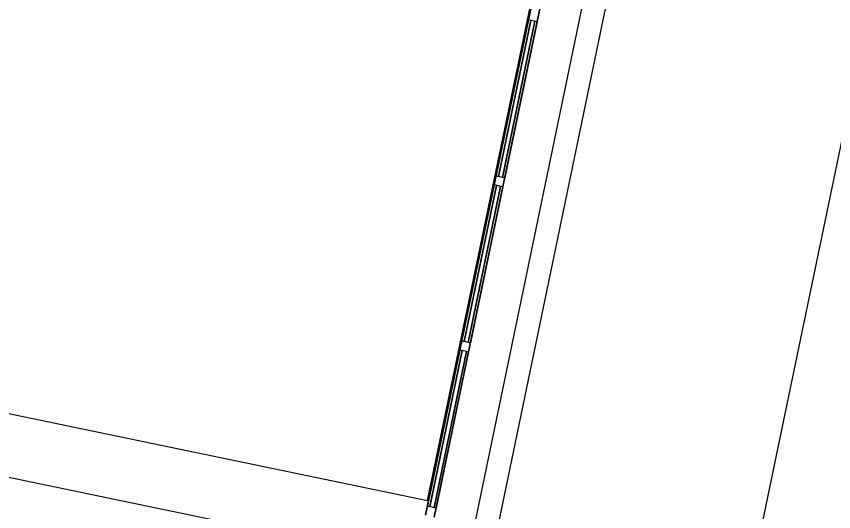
# Model space of a CAD drawing. Extents: x 81065 to 81486, y 452384 to 452681.
# Drawn here: x 81122.07 to 81127.46, y 452541.13 to 452544.39 of the extents above; entities that cross this region are included whole.
import ezdxf

# ---------------------------------------------------------------- set-up
doc = ezdxf.new("R2010")
doc.units = 0
doc.layers.add('B-BH-VH-KANTOPSLUITING-GV', color=7, linetype='Continuous')

msp = doc.modelspace()

# ---------------------------------------------------------------- linework, layer by layer
at = {"layer": 'B-BH-VH-KANTOPSLUITING-GV'}
for p, q in [((81132.8401, 452569.2593), (81123.8386, 452525.8939)), ((81122.2553, 452526.6302), (81131.0942, 452569.2132)), ((81123.1371, 452531.6334), (81130.9161, 452569.0924)), ((81124.7671, 452541.1034), (81125.6831, 452545.5094)), ((81125.6831, 452545.5094), (81124.7671, 452541.1034)), ((81124.7811, 452541.2004), (81125.6741, 452545.4964)), ((81124.8251, 452541.0914), (81125.7401, 452545.4974)), ((81125.7401, 452545.4974), (81124.8251, 452541.0914)), ((81125.2311, 452543.3364), (81125.4451, 452544.3644)), ((81125.4451, 452544.3644), (81125.2311, 452543.3364)), ((81125.2311, 452543.3364), (81125.4451, 452544.3644)), ((81125.4451, 452544.3644), (81125.2311, 452543.3364)), ((81125.2311, 452543.3364), (81125.4451, 452544.3644)), ((81125.4451, 452544.3644), (81125.2311, 452543.3364)), ((81125.2311, 452543.3364), (81125.4451, 452544.3644)), ((81125.4451, 452544.3644), (81125.2311, 452543.3364)), ((81125.2311, 452543.3364), (81125.4451, 452544.3644)), ((81125.4451, 452544.3644), (81125.2311, 452543.3364)), ((81125.2311, 452543.3364), (81125.4451, 452544.3644)), ((81125.4451, 452544.3644), (81125.2311, 452543.3364)), ((81125.2311, 452543.3364), (81125.4451, 452544.3644)), ((81125.4451, 452544.3644), (81125.2311, 452543.3364)), ((81125.2311, 452543.3364), (81125.4451, 452544.3644)), ((81125.4451, 452544.3644), (81125.2311, 452543.3364)), ((81125.4601, 452544.3604), (81125.2471, 452543.3324)), ((81125.2471, 452543.3324), (81125.4601, 452544.3604)), ((81125.2471, 452543.3324), (81125.4601, 452544.3604)), ((81125.4601, 452544.3604), (81125.2471, 452543.3324)), ((81125.2471, 452543.3324), (81125.4601, 452544.3604)), ((81125.4601, 452544.3604), (81125.2471, 452543.3324)), ((81125.4601, 452544.3604), (81125.2471, 452543.3324)), ((81125.2471, 452543.3324), (81125.4601, 452544.3604)), ((81125.2471, 452543.3324), (81125.4601, 452544.3604)), ((81125.4601, 452544.3604), (81125.2471, 452543.3324)), ((81125.2471, 452543.3324), (81125.4601, 452544.3604)), ((81125.4601, 452544.3604), (81125.2471, 452543.3324)), ((81125.2471, 452543.3324), (81125.4601, 452544.3604)), ((81125.4601, 452544.3604), (81125.2471, 452543.3324)), ((81125.2471, 452543.3324), (81125.4601, 452544.3604)), ((81125.4601, 452544.3604), (81125.2471, 452543.3324)), ((81125.4881, 452544.3554), (81125.2741, 452543.3274)), ((81125.2741, 452543.3274), (81125.4881, 452544.3554)), ((81125.2741, 452543.3274), (81125.4881, 452544.3554)), ((81125.4881, 452544.3554), (81125.2741, 452543.3274)), ((81125.2741, 452543.3274), (81125.4881, 452544.3554)), ((81125.4881, 452544.3554), (81125.2741, 452543.3274)), ((81125.4881, 452544.3554), (81125.2741, 452543.3274)), ((81125.2741, 452543.3274), (81125.4881, 452544.3554)), ((81125.2741, 452543.3274), (81125.4881, 452544.3554)), ((81125.4881, 452544.3554), (81125.2741, 452543.3274)), ((81125.2741, 452543.3274), (81125.4881, 452544.3554)), ((81125.4881, 452544.3554), (81125.2741, 452543.3274)), ((81125.2741, 452543.3274), (81125.4881, 452544.3554)), ((81125.4881, 452544.3554), (81125.2741, 452543.3274)), ((81125.2741, 452543.3274), (81125.4881, 452544.3554)), ((81125.4881, 452544.3554), (81125.2741, 452543.3274)), ((81125.2891, 452543.3244), (81125.5021, 452544.3524)), ((81125.5021, 452544.3524), (81125.2891, 452543.3244)), ((81125.2891, 452543.3244), (81125.5021, 452544.3524)), ((81125.5021, 452544.3524), (81125.2891, 452543.3244)), ((81125.2891, 452543.3244), (81125.5021, 452544.3524)), ((81125.5021, 452544.3524), (81125.2891, 452543.3244)), ((81125.2891, 452543.3244), (81125.5021, 452544.3524)), ((81125.5021, 452544.3524), (81125.2891, 452543.3244)), ((81125.2891, 452543.3244), (81125.5021, 452544.3524)), ((81125.5021, 452544.3524), (81125.2891, 452543.3244)), ((81125.2891, 452543.3244), (81125.5021, 452544.3524)), ((81125.5021, 452544.3524), (81125.2891, 452543.3244)), ((81125.2891, 452543.3244), (81125.5021, 452544.3524)), ((81125.5021, 452544.3524), (81125.2891, 452543.3244)), ((81125.2891, 452543.3244), (81125.5021, 452544.3524)), ((81125.5021, 452544.3524), (81125.2891, 452543.3244)), ((81125.5021, 452544.3524), (81125.4451, 452544.3644)), ((81125.5021, 452544.3524), (81125.4451, 452544.3644)), ((81125.5021, 452544.3524), (81125.4451, 452544.3644)), ((81125.5021, 452544.3524), (81125.4451, 452544.3644)), ((81125.5021, 452544.3524), (81125.4451, 452544.3644)), ((81125.5021, 452544.3524), (81125.4451, 452544.3644)), ((81125.5021, 452544.3524), (81125.4451, 452544.3644)), ((81125.5021, 452544.3524), (81125.4451, 452544.3644)), ((81125.5021, 452544.3524), (81125.4451, 452544.3644)), ((81125.5021, 452544.3524), (81125.4451, 452544.3644)), ((81125.5021, 452544.3524), (81125.4451, 452544.3644)), ((81125.5021, 452544.3524), (81125.4451, 452544.3644)), ((81125.5021, 452544.3524), (81125.4451, 452544.3644)), ((81125.5021, 452544.3524), (81125.4451, 452544.3644)), ((81125.5021, 452544.3524), (81125.4451, 452544.3644)), ((81125.5021, 452544.3524), (81125.4451, 452544.3644)), ((81125.4881, 452544.3554), (81125.4601, 452544.3604)), ((81125.4881, 452544.3554), (81125.4601, 452544.3604)), ((81125.4881, 452544.3554), (81125.4601, 452544.3604)), ((81125.4881, 452544.3554), (81125.4601, 452544.3604)), ((81125.4881, 452544.3554), (81125.4601, 452544.3604)), ((81125.4881, 452544.3554), (81125.4601, 452544.3604)), ((81125.4881, 452544.3554), (81125.4601, 452544.3604)), ((81125.4881, 452544.3554), (81125.4601, 452544.3604)), ((81125.4881, 452544.3554), (81125.4601, 452544.3604)), ((81125.4881, 452544.3554), (81125.4601, 452544.3604)), ((81125.4881, 452544.3554), (81125.4601, 452544.3604)), ((81125.4881, 452544.3554), (81125.4601, 452544.3604)), ((81125.4881, 452544.3554), (81125.4601, 452544.3604)), ((81125.4881, 452544.3554), (81125.4601, 452544.3604)), ((81125.4881, 452544.3554), (81125.4601, 452544.3604)), ((81125.4881, 452544.3554), (81125.4601, 452544.3604)), ((81125.2891, 452543.3244), (81125.2311, 452543.3364)), ((81125.2891, 452543.3244), (81125.2311, 452543.3364)), ((81125.2891, 452543.3244), (81125.2311, 452543.3364)), ((81125.2891, 452543.3244), (81125.2311, 452543.3364)), ((81125.2891, 452543.3244), (81125.2311, 452543.3364)), ((81125.2891, 452543.3244), (81125.2311, 452543.3364)), ((81125.2891, 452543.3244), (81125.2311, 452543.3364)), ((81125.2891, 452543.3244), (81125.2311, 452543.3364)), ((81125.2891, 452543.3244), (81125.2311, 452543.3364)), ((81125.2891, 452543.3244), (81125.2311, 452543.3364)), ((81125.2891, 452543.3244), (81125.2311, 452543.3364)), ((81125.2891, 452543.3244), (81125.2311, 452543.3364)), ((81125.2891, 452543.3244), (81125.2311, 452543.3364)), ((81125.2891, 452543.3244), (81125.2311, 452543.3364)), ((81125.2891, 452543.3244), (81125.2311, 452543.3364)), ((81125.2891, 452543.3244), (81125.2311, 452543.3364)), ((81125.2741, 452543.3274), (81125.2471, 452543.3324)), ((81125.2741, 452543.3274), (81125.2471, 452543.3324)), ((81125.2741, 452543.3274), (81125.2471, 452543.3324)), ((81125.2741, 452543.3274), (81125.2471, 452543.3324)), ((81125.2741, 452543.3274), (81125.2471, 452543.3324)), ((81125.2741, 452543.3274), (81125.2471, 452543.3324)), ((81125.2741, 452543.3274), (81125.2471, 452543.3324)), ((81125.2741, 452543.3274), (81125.2471, 452543.3324)), ((81125.2741, 452543.3274), (81125.2471, 452543.3324)), ((81125.2741, 452543.3274), (81125.2471, 452543.3324)), ((81125.2741, 452543.3274), (81125.2471, 452543.3324)), ((81125.2741, 452543.3274), (81125.2471, 452543.3324)), ((81125.2741, 452543.3274), (81125.2471, 452543.3324)), ((81125.2741, 452543.3274), (81125.2471, 452543.3324)), ((81125.2741, 452543.3274), (81125.2471, 452543.3324)), ((81125.2741, 452543.3274), (81125.2471, 452543.3324)), ((81125.0051, 452542.2494), (81125.2191, 452543.2774)), ((81125.2191, 452543.2774), (81125.0051, 452542.2494)), ((81125.0051, 452542.2494), (81125.2191, 452543.2774)), ((81125.2191, 452543.2774), (81125.0051, 452542.2494)), ((81125.0051, 452542.2494), (81125.2191, 452543.2774)), ((81125.2191, 452543.2774), (81125.0051, 452542.2494)), ((81125.0051, 452542.2494), (81125.2191, 452543.2774)), ((81125.2191, 452543.2774), (81125.0051, 452542.2494)), ((81125.0051, 452542.2494), (81125.2191, 452543.2774)), ((81125.2191, 452543.2774), (81125.0051, 452542.2494)), ((81125.0051, 452542.2494), (81125.2191, 452543.2774)), ((81125.2191, 452543.2774), (81125.0051, 452542.2494)), ((81125.0051, 452542.2494), (81125.2191, 452543.2774)), ((81125.2191, 452543.2774), (81125.0051, 452542.2494)), ((81125.0051, 452542.2494), (81125.2191, 452543.2774)), ((81125.2191, 452543.2774), (81125.0051, 452542.2494)), ((81125.0211, 452542.2464), (81125.2351, 452543.2744)), ((81125.2351, 452543.2744), (81125.0211, 452542.2464)), ((81125.0211, 452542.2464), (81125.2351, 452543.2744)), ((81125.2351, 452543.2744), (81125.0211, 452542.2464)), ((81125.0211, 452542.2464), (81125.2351, 452543.2744)), ((81125.2351, 452543.2744), (81125.0211, 452542.2464)), ((81125.2351, 452543.2744), (81125.0211, 452542.2464)), ((81125.0211, 452542.2464), (81125.2351, 452543.2744)), ((81125.0211, 452542.2464), (81125.2351, 452543.2744)), ((81125.2351, 452543.2744), (81125.0211, 452542.2464)), ((81125.0211, 452542.2464), (81125.2351, 452543.2744)), ((81125.2351, 452543.2744), (81125.0211, 452542.2464)), ((81125.0211, 452542.2464), (81125.2351, 452543.2744)), ((81125.2351, 452543.2744), (81125.0211, 452542.2464)), ((81125.0211, 452542.2464), (81125.2351, 452543.2744)), ((81125.2351, 452543.2744), (81125.0211, 452542.2464)), ((81125.2771, 452543.2654), (81125.2191, 452543.2774)), ((81125.2771, 452543.2654), (81125.2191, 452543.2774)), ((81125.2771, 452543.2654), (81125.2191, 452543.2774)), ((81125.2771, 452543.2654), (81125.2191, 452543.2774)), ((81125.2771, 452543.2654), (81125.2191, 452543.2774)), ((81125.2771, 452543.2654), (81125.2191, 452543.2774)), ((81125.2771, 452543.2654), (81125.2191, 452543.2774)), ((81125.2771, 452543.2654), (81125.2191, 452543.2774)), ((81125.2771, 452543.2654), (81125.2191, 452543.2774)), ((81125.2771, 452543.2654), (81125.2191, 452543.2774)), ((81125.2771, 452543.2654), (81125.2191, 452543.2774)), ((81125.2771, 452543.2654), (81125.2191, 452543.2774)), ((81125.2771, 452543.2654), (81125.2191, 452543.2774)), ((81125.2771, 452543.2654), (81125.2191, 452543.2774)), ((81125.2771, 452543.2654), (81125.2191, 452543.2774)), ((81125.2771, 452543.2654), (81125.2191, 452543.2774)), ((81125.2621, 452543.2684), (81125.2351, 452543.2744)), ((81125.2621, 452543.2684), (81125.2351, 452543.2744)), ((81125.2621, 452543.2684), (81125.2351, 452543.2744)), ((81125.2621, 452543.2684), (81125.2351, 452543.2744)), ((81125.2621, 452543.2684), (81125.2351, 452543.2744)), ((81125.2621, 452543.2684), (81125.2351, 452543.2744)), ((81125.2621, 452543.2684), (81125.2351, 452543.2744)), ((81125.2621, 452543.2684), (81125.2351, 452543.2744)), ((81125.2621, 452543.2684), (81125.2351, 452543.2744)), ((81125.2621, 452543.2684), (81125.2351, 452543.2744)), ((81125.2621, 452543.2684), (81125.2351, 452543.2744)), ((81125.2621, 452543.2684), (81125.2351, 452543.2744)), ((81125.2621, 452543.2684), (81125.2351, 452543.2744)), ((81125.2621, 452543.2684), (81125.2351, 452543.2744)), ((81125.2621, 452543.2684), (81125.2351, 452543.2744)), ((81125.2621, 452543.2684), (81125.2351, 452543.2744)), ((81125.0481, 452542.2404), (81125.2621, 452543.2684)), ((81125.2621, 452543.2684), (81125.0481, 452542.2404)), ((81125.0481, 452542.2404), (81125.2621, 452543.2684)), ((81125.2621, 452543.2684), (81125.0481, 452542.2404)), ((81125.0481, 452542.2404), (81125.2621, 452543.2684)), ((81125.2621, 452543.2684), (81125.0481, 452542.2404)), ((81125.2621, 452543.2684), (81125.0481, 452542.2404)), ((81125.0481, 452542.2404), (81125.2621, 452543.2684)), ((81125.0481, 452542.2404), (81125.2621, 452543.2684)), ((81125.2621, 452543.2684), (81125.0481, 452542.2404)), ((81125.0481, 452542.2404), (81125.2621, 452543.2684)), ((81125.2621, 452543.2684), (81125.0481, 452542.2404)), ((81125.0481, 452542.2404), (81125.2621, 452543.2684)), ((81125.2621, 452543.2684), (81125.0481, 452542.2404)), ((81125.0481, 452542.2404), (81125.2621, 452543.2684)), ((81125.2621, 452543.2684), (81125.0481, 452542.2404)), ((81125.0631, 452542.2374), (81125.2771, 452543.2654)), ((81125.2771, 452543.2654), (81125.0631, 452542.2374)), ((81125.0631, 452542.2374), (81125.2771, 452543.2654)), ((81125.2771, 452543.2654), (81125.0631, 452542.2374)), ((81125.0631, 452542.2374), (81125.2771, 452543.2654)), ((81125.2771, 452543.2654), (81125.0631, 452542.2374)), ((81125.0631, 452542.2374), (81125.2771, 452543.2654)), ((81125.2771, 452543.2654), (81125.0631, 452542.2374)), ((81125.0631, 452542.2374), (81125.2771, 452543.2654)), ((81125.2771, 452543.2654), (81125.0631, 452542.2374)), ((81125.0631, 452542.2374), (81125.2771, 452543.2654)), ((81125.2771, 452543.2654), (81125.0631, 452542.2374)), ((81125.0631, 452542.2374), (81125.2771, 452543.2654)), ((81125.2771, 452543.2654), (81125.0631, 452542.2374)), ((81125.0631, 452542.2374), (81125.2771, 452543.2654)), ((81125.2771, 452543.2654), (81125.0631, 452542.2374)), ((81115.9691, 452543.0304), (81124.7811, 452541.2004)), ((81124.6981, 452540.7964), (81115.8861, 452542.6264)), ((81125.0631, 452542.2374), (81125.0051, 452542.2494)), ((81125.0631, 452542.2374), (81125.0051, 452542.2494)), ((81125.0631, 452542.2374), (81125.0051, 452542.2494)), ((81125.0631, 452542.2374), (81125.0051, 452542.2494)), ((81125.0631, 452542.2374), (81125.0051, 452542.2494)), ((81125.0631, 452542.2374), (81125.0051, 452542.2494)), ((81125.0631, 452542.2374), (81125.0051, 452542.2494)), ((81125.0631, 452542.2374), (81125.0051, 452542.2494)), ((81125.0631, 452542.2374), (81125.0051, 452542.2494)), ((81125.0631, 452542.2374), (81125.0051, 452542.2494)), ((81125.0631, 452542.2374), (81125.0051, 452542.2494)), ((81125.0631, 452542.2374), (81125.0051, 452542.2494)), ((81125.0631, 452542.2374), (81125.0051, 452542.2494)), ((81125.0631, 452542.2374), (81125.0051, 452542.2494)), ((81125.0631, 452542.2374), (81125.0051, 452542.2494)), ((81125.0631, 452542.2374), (81125.0051, 452542.2494)), ((81125.0481, 452542.2404), (81125.0211, 452542.2464)), ((81125.0481, 452542.2404), (81125.0211, 452542.2464)), ((81125.0481, 452542.2404), (81125.0211, 452542.2464)), ((81125.0481, 452542.2404), (81125.0211, 452542.2464)), ((81125.0481, 452542.2404), (81125.0211, 452542.2464)), ((81125.0481, 452542.2404), (81125.0211, 452542.2464)), ((81125.0481, 452542.2404), (81125.0211, 452542.2464)), ((81125.0481, 452542.2404), (81125.0211, 452542.2464)), ((81125.0481, 452542.2404), (81125.0211, 452542.2464)), ((81125.0481, 452542.2404), (81125.0211, 452542.2464)), ((81125.0481, 452542.2404), (81125.0211, 452542.2464)), ((81125.0481, 452542.2404), (81125.0211, 452542.2464)), ((81125.0481, 452542.2404), (81125.0211, 452542.2464)), ((81125.0481, 452542.2404), (81125.0211, 452542.2464)), ((81125.0481, 452542.2404), (81125.0211, 452542.2464)), ((81125.0481, 452542.2404), (81125.0211, 452542.2464)), ((81124.7801, 452541.1624), (81124.9931, 452542.1904)), ((81124.9931, 452542.1904), (81124.7801, 452541.1624)), ((81124.7801, 452541.1624), (81124.9931, 452542.1904)), ((81124.9931, 452542.1904), (81124.7801, 452541.1624)), ((81124.7801, 452541.1624), (81124.9931, 452542.1904)), ((81124.9931, 452542.1904), (81124.7801, 452541.1624)), ((81124.7801, 452541.1624), (81124.9931, 452542.1904)), ((81124.9931, 452542.1904), (81124.7801, 452541.1624)), ((81124.7801, 452541.1624), (81124.9931, 452542.1904)), ((81124.9931, 452542.1904), (81124.7801, 452541.1624)), ((81124.7801, 452541.1624), (81124.9931, 452542.1904)), ((81124.9931, 452542.1904), (81124.7801, 452541.1624)), ((81124.7801, 452541.1624), (81124.9931, 452542.1904)), ((81124.9931, 452542.1904), (81124.7801, 452541.1624)), ((81124.7801, 452541.1624), (81124.9931, 452542.1904)), ((81124.9931, 452542.1904), (81124.7801, 452541.1624)), ((81124.7951, 452541.1594), (81125.0091, 452542.1874)), ((81125.0091, 452542.1874), (81124.7951, 452541.1594)), ((81125.0091, 452542.1874), (81124.7951, 452541.1594)), ((81124.7951, 452541.1594), (81125.0091, 452542.1874)), ((81124.7951, 452541.1594), (81125.0091, 452542.1874)), ((81125.0091, 452542.1874), (81124.7951, 452541.1594)), ((81124.7951, 452541.1594), (81125.0091, 452542.1874)), ((81125.0091, 452542.1874), (81124.7951, 452541.1594)), ((81124.7951, 452541.1594), (81125.0091, 452542.1874)), ((81125.0091, 452542.1874), (81124.7951, 452541.1594)), ((81124.7951, 452541.1594), (81125.0091, 452542.1874)), ((81125.0091, 452542.1874), (81124.7951, 452541.1594)), ((81124.7951, 452541.1594), (81125.0091, 452542.1874)), ((81125.0091, 452542.1874), (81124.7951, 452541.1594)), ((81124.7951, 452541.1594), (81125.0091, 452542.1874)), ((81125.0091, 452542.1874), (81124.7951, 452541.1594)), ((81124.8231, 452541.1534), (81125.0361, 452542.1814)), ((81125.0361, 452542.1814), (81124.8231, 452541.1534)), ((81125.0361, 452542.1814), (81124.8231, 452541.1534)), ((81124.8231, 452541.1534), (81125.0361, 452542.1814)), ((81124.8231, 452541.1534), (81125.0361, 452542.1814)), ((81125.0361, 452542.1814), (81124.8231, 452541.1534)), ((81124.8231, 452541.1534), (81125.0361, 452542.1814)), ((81125.0361, 452542.1814), (81124.8231, 452541.1534)), ((81124.8231, 452541.1534), (81125.0361, 452542.1814)), ((81125.0361, 452542.1814), (81124.8231, 452541.1534)), ((81124.8231, 452541.1534), (81125.0361, 452542.1814)), ((81125.0361, 452542.1814), (81124.8231, 452541.1534)), ((81124.8231, 452541.1534), (81125.0361, 452542.1814)), ((81125.0361, 452542.1814), (81124.8231, 452541.1534)), ((81124.8231, 452541.1534), (81125.0361, 452542.1814)), ((81125.0361, 452542.1814), (81124.8231, 452541.1534)), ((81124.8371, 452541.1504), (81125.0511, 452542.1784)), ((81125.0511, 452542.1784), (81124.8371, 452541.1504)), ((81124.8371, 452541.1504), (81125.0511, 452542.1784)), ((81125.0511, 452542.1784), (81124.8371, 452541.1504)), ((81124.8371, 452541.1504), (81125.0511, 452542.1784)), ((81125.0511, 452542.1784), (81124.8371, 452541.1504)), ((81124.8371, 452541.1504), (81125.0511, 452542.1784)), ((81125.0511, 452542.1784), (81124.8371, 452541.1504)), ((81124.8371, 452541.1504), (81125.0511, 452542.1784)), ((81125.0511, 452542.1784), (81124.8371, 452541.1504)), ((81124.8371, 452541.1504), (81125.0511, 452542.1784)), ((81125.0511, 452542.1784), (81124.8371, 452541.1504)), ((81124.8371, 452541.1504), (81125.0511, 452542.1784)), ((81125.0511, 452542.1784), (81124.8371, 452541.1504)), ((81124.8371, 452541.1504), (81125.0511, 452542.1784)), ((81125.0511, 452542.1784), (81124.8371, 452541.1504)), ((81125.0511, 452542.1784), (81124.9931, 452542.1904)), ((81125.0511, 452542.1784), (81124.9931, 452542.1904)), ((81125.0511, 452542.1784), (81124.9931, 452542.1904)), ((81125.0511, 452542.1784), (81124.9931, 452542.1904)), ((81125.0511, 452542.1784), (81124.9931, 452542.1904)), ((81125.0511, 452542.1784), (81124.9931, 452542.1904)), ((81125.0511, 452542.1784), (81124.9931, 452542.1904)), ((81125.0511, 452542.1784), (81124.9931, 452542.1904)), ((81125.0511, 452542.1784), (81124.9931, 452542.1904)), ((81125.0511, 452542.1784), (81124.9931, 452542.1904)), ((81125.0511, 452542.1784), (81124.9931, 452542.1904)), ((81125.0511, 452542.1784), (81124.9931, 452542.1904)), ((81125.0511, 452542.1784), (81124.9931, 452542.1904)), ((81125.0511, 452542.1784), (81124.9931, 452542.1904)), ((81125.0511, 452542.1784), (81124.9931, 452542.1904)), ((81125.0511, 452542.1784), (81124.9931, 452542.1904)), ((81125.0361, 452542.1814), (81125.0091, 452542.1874)), ((81125.0361, 452542.1814), (81125.0091, 452542.1874)), ((81125.0361, 452542.1814), (81125.0091, 452542.1874)), ((81125.0361, 452542.1814), (81125.0091, 452542.1874)), ((81125.0361, 452542.1814), (81125.0091, 452542.1874)), ((81125.0361, 452542.1814), (81125.0091, 452542.1874)), ((81125.0361, 452542.1814), (81125.0091, 452542.1874)), ((81125.0361, 452542.1814), (81125.0091, 452542.1874)), ((81125.0361, 452542.1814), (81125.0091, 452542.1874)), ((81125.0361, 452542.1814), (81125.0091, 452542.1874)), ((81125.0361, 452542.1814), (81125.0091, 452542.1874)), ((81125.0361, 452542.1814), (81125.0091, 452542.1874)), ((81125.0361, 452542.1814), (81125.0091, 452542.1874)), ((81125.0361, 452542.1814), (81125.0091, 452542.1874)), ((81125.0361, 452542.1814), (81125.0091, 452542.1874)), ((81125.0361, 452542.1814), (81125.0091, 452542.1874)), ((81124.8371, 452541.1504), (81124.7801, 452541.1624)), ((81124.8371, 452541.1504), (81124.7801, 452541.1624)), ((81124.8371, 452541.1504), (81124.7801, 452541.1624)), ((81124.8371, 452541.1504), (81124.7801, 452541.1624)), ((81124.8371, 452541.1504), (81124.7801, 452541.1624)), ((81124.8371, 452541.1504), (81124.7801, 452541.1624)), ((81124.8371, 452541.1504), (81124.7801, 452541.1624)), ((81124.8371, 452541.1504), (81124.7801, 452541.1624)), ((81124.8371, 452541.1504), (81124.7801, 452541.1624)), ((81124.8371, 452541.1504), (81124.7801, 452541.1624)), ((81124.8371, 452541.1504), (81124.7801, 452541.1624)), ((81124.8371, 452541.1504), (81124.7801, 452541.1624)), ((81124.8371, 452541.1504), (81124.7801, 452541.1624)), ((81124.8371, 452541.1504), (81124.7801, 452541.1624)), ((81124.8371, 452541.1504), (81124.7801, 452541.1624)), ((81124.8371, 452541.1504), (81124.7801, 452541.1624)), ((81124.8231, 452541.1534), (81124.7951, 452541.1594)), ((81124.8231, 452541.1534), (81124.7951, 452541.1594)), ((81124.8231, 452541.1534), (81124.7951, 452541.1594)), ((81124.8231, 452541.1534), (81124.7951, 452541.1594)), ((81124.8231, 452541.1534), (81124.7951, 452541.1594)), ((81124.8231, 452541.1534), (81124.7951, 452541.1594)), ((81124.8231, 452541.1534), (81124.7951, 452541.1594)), ((81124.8231, 452541.1534), (81124.7951, 452541.1594)), ((81124.8231, 452541.1534), (81124.7951, 452541.1594)), ((81124.8231, 452541.1534), (81124.7951, 452541.1594)), ((81124.8231, 452541.1534), (81124.7951, 452541.1594)), ((81124.8231, 452541.1534), (81124.7951, 452541.1594)), ((81124.8231, 452541.1534), (81124.7951, 452541.1594)), ((81124.8231, 452541.1534), (81124.7951, 452541.1594)), ((81124.8231, 452541.1534), (81124.7951, 452541.1594)), ((81124.8231, 452541.1534), (81124.7951, 452541.1594))]:
    msp.add_line(p, q, dxfattribs=at)

doc.saveas('drawing.dxf')
